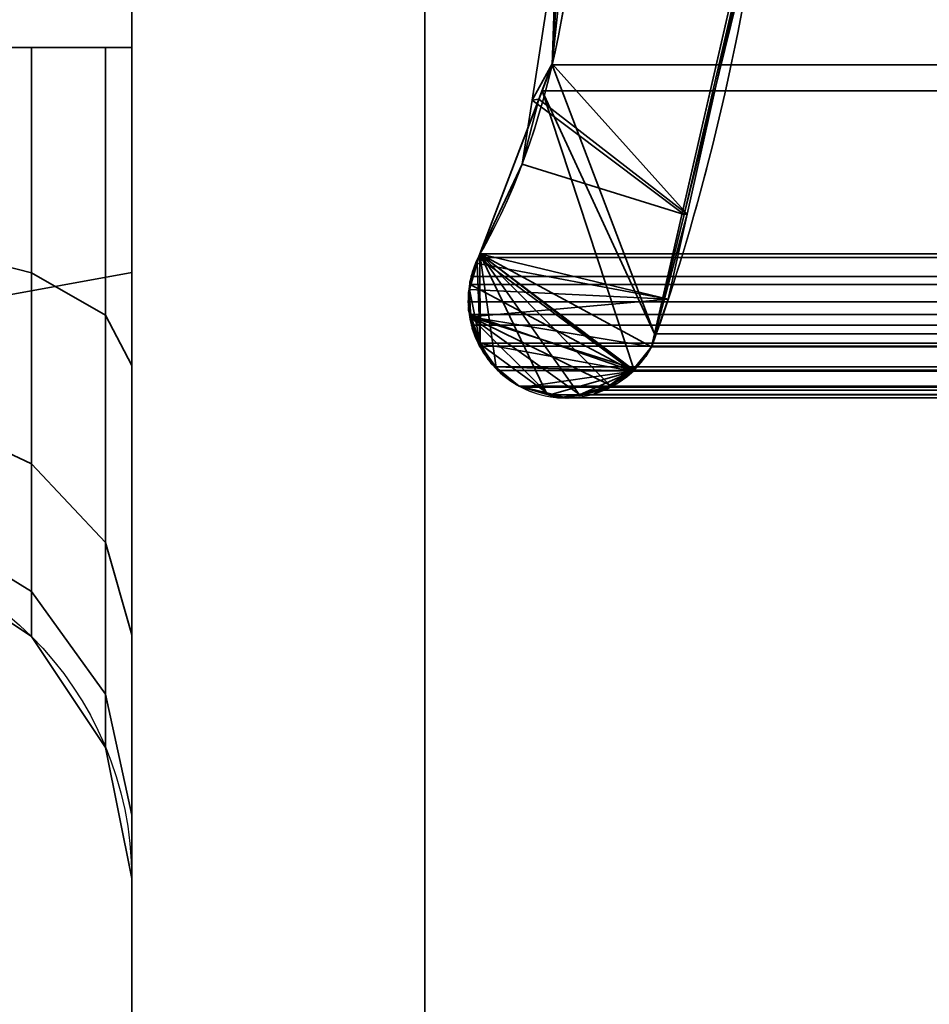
# Model space of a CAD drawing. Header units: millimetres. Extents: x -603 to 3703, y -120 to 249.
# Tile 855 of 1056: x 2485.43 to 2490.08, y -6.89 to -1.86. Entities that reach past the tile are written whole.
import ezdxf

# ---------------------------------------------------------------- set-up
doc = ezdxf.new("R2010")
doc.units = ezdxf.units.MM
doc.layers.add('151', color=7, linetype='Continuous', true_color=0xffffff)

# ---------------------------------------------------------------- blocks, each defined once
blk = doc.blocks.new('UG_SURFACE_003')
at = {"layer": '151', "color": 252, "linetype": 'Continuous', "lineweight": 35}
for points in [[(3702.5001, -30, 2213.0001), (3702.5001, 229.8, 2213.0001), (2297.4999, 229.8, 2213.0001), (2297.4999, -30, 2213.0001)], [(2447.5, -30, 2063), (2447.5, 229.8, 2063), (3552.5, 229.8, 2063), (3552.5, -30, 2063)]]:
    blk.add_3dface(points, dxfattribs=at)
blk = doc.blocks.new('UG_SURFACE_185')
at = {"layer": '151', "color": 252, "linetype": 'Continuous', "lineweight": 35}
for points in [[(2484.9572, -2, 1014.9571), (2484.6327, -2, 1015.1739), (2484.9198, -2, 1015.8668), (2485.4875, -2, 1015.4874)], [(2485.4875, -2, 1164.5125), (2484.9198, -2, 1164.1332), (2484.6327, -2, 1164.8262), (2484.9572, -2, 1165.0429)], [(2484.9198, -3.0077, 1163.9328), (2484.9198, -2, 1164.1332), (2485.4875, -2, 1164.5125), (2485.4875, -3.1529, 1164.2833)], [(2484.9198, -2, 1015.8668), (2484.9198, -3.0077, 1016.0673), (2485.4875, -3.1529, 1015.7168), (2485.4875, -2, 1015.4874)], [(2485.4875, -2, 1015.4874), (2485.8668, -2, 1014.9196), (2485.1739, -2, 1014.6327), (2484.9572, -2, 1014.9571)], [(2484.9572, -2, 1165.0429), (2485.1739, -2, 1165.3674), (2485.8668, -2, 1165.0803), (2485.4875, -2, 1164.5125)], [(2485.25, -2, 1014.25), (2485.1739, -2, 1014.6327), (2485.8668, -2, 1014.9196), (2486.0001, -2, 1014.25)], [(2486.0001, -2, 1165.75), (2485.8668, -2, 1165.0803), (2485.1739, -2, 1165.3674), (2485.25, -2, 1165.75)], [(2486.0001, -8.5515, 996), (2485.25, -8.5515, 996), (2485.25, -2, 1014.0001), (2486.0001, -2, 1014.0001)], [(2486.0001, -3.1509, 1169.1622), (2486.0001, -2, 1166), (2485.25, -2, 1166), (2485.25, -3.2878, 1169.5381)], [(2486.0001, -2, 1014.25), (2486.0001, -2, 1014.0001), (2485.25, -2, 1014.0001), (2485.25, -2, 1014.25)], [(2485.25, -2, 1165.75), (2485.25, -2, 1166), (2486.0001, -2, 1166), (2486.0001, -2, 1165.75)], [(2485.4875, -3.1529, 1164.2833), (2485.4875, -2, 1164.5125), (2485.8668, -2, 1165.0803), (2485.8668, -3.3701, 1164.8078)], [(2485.4875, -2, 1015.4874), (2485.4875, -3.1529, 1015.7168), (2485.8668, -3.3701, 1015.1923), (2485.8668, -2, 1014.9196)], [(2485.8668, -3.3701, 1164.8078), (2485.8668, -2, 1165.0803), (2486.0001, -2, 1165.75), (2486.0001, -3.6264, 1165.4265)], [(2485.8668, -2, 1014.9196), (2485.8668, -3.3701, 1015.1923), (2486.0001, -3.6264, 1014.5735), (2486.0001, -2, 1014.25)], [(2486.0001, -3.6264, 1165.4265), (2486.0001, -2, 1165.75), (2486.0001, -2, 1166), (2486.0001, -3.1509, 1169.1622)], [(2486.0001, -8.5515, 996), (2486.0001, -2, 1014.0001), (2486.0001, -14.0411, 1000.2059), (2486.0001, -14.1267, 999.3913)], [(2486.0001, -14.2942, 1000.9848), (2486.0001, -2, 1014.0001), (2486.0001, -2, 1014.25), (2486.0001, -3.6264, 1014.5735)], [(2486.0001, -14.2942, 1000.9848), (2486.0001, -14.0411, 1000.2059), (2486.0001, -2, 1014.0001)], [(2484.9198, -3.862, 1163.3619), (2484.9198, -3.0077, 1163.9328), (2485.4875, -3.1529, 1164.2833), (2485.4875, -4.1302, 1163.6302)], [(2484.9198, -3.0077, 1016.0673), (2484.9198, -3.862, 1016.638), (2485.4875, -4.1302, 1016.3698), (2485.4875, -3.1529, 1015.7168)], [(2485.25, -3.2878, 1169.5381), (2485.25, -8.5515, 1184), (2486.0001, -8.5515, 1184), (2486.0001, -3.1509, 1169.1622)], [(2485.4875, -4.1302, 1163.6302), (2485.4875, -3.1529, 1164.2833), (2485.8668, -3.3701, 1164.8078), (2485.8668, -4.5317, 1164.0316)], [(2485.4875, -3.1529, 1015.7168), (2485.4875, -4.1302, 1016.3698), (2485.8668, -4.5317, 1015.9683), (2485.8668, -3.3701, 1015.1923)], [(2486.0001, -3.1509, 1169.1622), (2486.0001, -15.1989, 1178.2006), (2486.0001, -16, 1178.0303), (2486.0001, -16.6267, 1173.3913)], [(2486.0001, -3.1509, 1169.1622), (2486.0001, -14.1267, 1179.3914), (2486.0001, -14.5362, 1178.682)], [(2486.0001, -16.6267, 1173.3913), (2486.0001, -17.0362, 1172.682), (2486.0001, -3.1509, 1169.1622)], [(2486.0001, -3.1509, 1169.1622), (2486.0001, -8.5515, 1184), (2486.0001, -14.0411, 1180.2059), (2486.0001, -14.1267, 1179.3914)], [(2486.0001, -17.0362, 1172.682), (2486.0001, -17.6989, 1172.2006), (2486.0001, -19.2197, 1169.1622), (2486.0001, -3.1509, 1169.1622)], [(2486.0001, -14.5362, 1178.682), (2486.0001, -15.1989, 1178.2006), (2486.0001, -3.1509, 1169.1622)], [(2486.0001, -3.1509, 1169.1622), (2486.0001, -8.9258, 1166.2003), (2486.0001, -8.3774, 1165.9877)], [(2486.0001, -3.1509, 1169.1622), (2486.0001, -19.2197, 1169.1622), (2486.0001, -19.2197, 1166.2939), (2486.0001, -9.6522, 1166.2939)], [(2486.0001, -9.6522, 1166.2939), (2486.0001, -8.9258, 1166.2003), (2486.0001, -3.1509, 1169.1622)], [(2486.0001, -8.3774, 1165.9877), (2486.0001, -5.0052, 1164.5052), (2486.0001, -3.6264, 1165.4265), (2486.0001, -3.1509, 1169.1622)], [(2485.8668, -4.5317, 1164.0316), (2485.8668, -3.3701, 1164.8078), (2486.0001, -3.6264, 1165.4265), (2486.0001, -5.0052, 1164.5052)], [(2485.8668, -3.3701, 1015.1923), (2485.8668, -4.5317, 1015.9683), (2486.0001, -5.0052, 1015.4948), (2486.0001, -3.6264, 1014.5735)], [(2486.0001, -3.6264, 1014.5735), (2486.0001, -5.0052, 1015.4948), (2486.0001, -14.8422, 1001.5935), (2486.0001, -14.2942, 1000.9848)], [(2484.9198, -4.4328, 1162.5077), (2484.9198, -3.862, 1163.3619), (2485.4875, -4.1302, 1163.6302), (2485.4875, -4.7832, 1162.6529)], [(2484.9198, -3.862, 1016.638), (2484.9198, -4.4328, 1017.4923), (2485.4875, -4.7832, 1017.3471), (2485.4875, -4.1302, 1016.3698)], [(2485.4875, -4.7832, 1162.6529), (2485.4875, -4.1302, 1163.6302), (2485.8668, -4.5317, 1164.0316), (2485.8668, -5.3078, 1162.8702)], [(2485.4875, -4.1302, 1016.3698), (2485.4875, -4.7832, 1017.3471), (2485.8668, -5.3078, 1017.1299), (2485.8668, -4.5317, 1015.9683)], [(2484.9198, -4.6332, 1161.5), (2484.9198, -4.4328, 1162.5077), (2485.4875, -4.7832, 1162.6529), (2485.4875, -5.0126, 1161.5)], [(2484.9198, -4.4328, 1017.4923), (2484.9198, -4.6332, 1018.5), (2485.4875, -5.0126, 1018.5), (2485.4875, -4.7832, 1017.3471)], [(2485.8668, -5.3078, 1162.8702), (2485.8668, -4.5317, 1164.0316), (2486.0001, -5.0052, 1164.5052), (2486.0001, -5.9265, 1163.1263)], [(2485.8668, -4.5317, 1015.9683), (2485.8668, -5.3078, 1017.1299), (2486.0001, -5.9265, 1016.8736), (2486.0001, -5.0052, 1015.4948)], [(2485.4875, -5.0126, 1161.5), (2485.4875, -5.0126, 1018.5), (2484.9198, -4.6332, 1018.5), (2484.9198, -4.6332, 1161.5)], [(2485.4875, -5.0126, 1161.5), (2485.4875, -4.7832, 1162.6529), (2485.8668, -5.3078, 1162.8702), (2485.8668, -5.5803, 1161.5)], [(2485.4875, -4.7832, 1017.3471), (2485.4875, -5.0126, 1018.5), (2485.8668, -5.5803, 1018.5), (2485.8668, -5.3078, 1017.1299)], [(2485.8668, -5.5803, 1161.5), (2485.8668, -5.5803, 1018.5), (2485.4875, -5.0126, 1018.5), (2485.4875, -5.0126, 1161.5)], [(2486.0001, -5.0052, 1164.5052), (2486.0001, -7.9123, 1165.6749), (2486.0001, -7.5372, 1165.2786)], [(2486.0001, -5.0052, 1164.5052), (2486.0001, -8.3774, 1165.9877), (2486.0001, -7.9123, 1165.6749)], [(2486.0001, -5.0052, 1015.4948), (2486.0001, -7.6176, 1014.6208), (2486.0001, -8.0111, 1014.2455)], [(2486.0001, -7.5372, 1165.2786), (2486.0001, -5.9265, 1163.1263), (2486.0001, -5.0052, 1164.5052)], [(2486.0001, -5.0052, 1015.4948), (2486.0001, -7.3126, 1015.0768), (2486.0001, -7.6176, 1014.6208)], [(2486.0001, -5.0052, 1015.4948), (2486.0001, -7.1083, 1015.606), (2486.0001, -7.3126, 1015.0768)], [(2486.0001, -5.0052, 1015.4948), (2486.0001, -5.9265, 1016.8736), (2486.0001, -7.0196, 1016.2971), (2486.0001, -7.1083, 1015.606)], [(2486.0001, -8.0111, 1014.2455), (2486.0001, -17.3422, 1007.5935), (2486.0001, -16.7942, 1006.9848), (2486.0001, -5.0052, 1015.4948)], [(2486.0001, -14.8422, 1001.5935), (2486.0001, -5.0052, 1015.4948), (2486.0001, -16.5411, 1006.2059), (2486.0001, -16.6267, 1005.3914)], [(2486.0001, -16.7942, 1006.9848), (2486.0001, -16.5411, 1006.2059), (2486.0001, -5.0052, 1015.4948)], [(2485.8668, -5.5803, 1161.5), (2485.8668, -5.3078, 1162.8702), (2486.0001, -5.9265, 1163.1263), (2486.0001, -6.25, 1161.5)], [(2485.8668, -5.3078, 1017.1299), (2485.8668, -5.5803, 1018.5), (2486.0001, -6.25, 1018.5), (2486.0001, -5.9265, 1016.8736)], [(2486.0001, -6.25, 1161.5), (2486.0001, -6.25, 1018.5), (2485.8668, -5.5803, 1018.5), (2485.8668, -5.5803, 1161.5)], [(2486.0001, -7.0196, 1016.2971), (2486.0001, -5.9265, 1016.8736), (2486.0001, -6.25, 1018.5)], [(2486.0001, -5.9265, 1163.1263), (2486.0001, -7.2576, 1164.8109), (2486.0001, -7.0814, 1164.2821)], [(2486.0001, -5.9265, 1163.1263), (2486.0001, -7.5372, 1165.2786), (2486.0001, -7.2576, 1164.8109)], [(2486.0001, -6.25, 1161.5), (2486.0001, -5.9265, 1163.1263), (2486.0001, -7.0814, 1164.2821), (2486.0001, -7.0196, 1163.7028)], [(2486.0001, -6.25, 1018.5), (2486.0001, -6.25, 1161.5), (2486.0001, -7.0196, 1163.7028), (2486.0001, -7.0196, 1016.2971)]]:
    blk.add_3dface(points, dxfattribs=at)
blk = doc.blocks.new('UG_SURFACE_223')
at = {"layer": '151', "color": 7, "linetype": 'Continuous', "lineweight": 35}
for points in [[(2488.1516, -2.085, 2020.3483), (2488.3103, -0.5852, -7), (2488.0486, -2.2703, -7)], [(2489.2142, -1.283, -7), (2488.8268, -2.8554, -7), (2488.0486, -2.2703, -7), (2488.3103, -0.5852, -7)], [(2488.1516, -2.085, 2020.3483), (2488.2486, -0.5778, 2020.2513), (2488.3103, -0.5852, -7)], [(2488.2486, -0.5778, 2020.2513), (2488.1516, -2.085, 2020.3483), (2488.8422, -2.8528, 2019.6576), (2489.2507, -1.0249, 2019.2492)], [(2489.2507, -1.0249, 2019.2492), (2488.8268, -2.8554, -7), (2489.2142, -1.283, -7)], [(2489.2507, -1.0249, 2019.2492), (2488.8422, -2.8528, 2019.6576), (2488.8268, -2.8554, -7)], [(2488.0486, -2.2703, -7), (2488.0834, -2.2645, 2020.4167), (2488.1516, -2.085, 2020.3483)], [(2488.8422, -2.8528, 2019.6576), (2488.1516, -2.085, 2020.3483), (2488.0834, -2.2645, 2020.4167)], [(2487.7818, -3.0566, -7), (2487.7818, -3.0566, 2020.7183), (2488.0834, -2.2645, 2020.4167)], [(2488.0834, -2.2645, 2020.4167), (2487.9975, -2.5976, -7), (2487.7818, -3.0566, -7)], [(2488.745, -3.2885, 2019.7549), (2488.8422, -2.8528, 2019.6576), (2488.0834, -2.2645, 2020.4167), (2487.7818, -3.0566, 2020.7183)], [(2488.0834, -2.2645, 2020.4167), (2488.0486, -2.2703, -7), (2487.9975, -2.5976, -7)], [(2488.8268, -2.8554, -7), (2487.9975, -2.5976, -7), (2488.0486, -2.2703, -7)], [(2487.7818, -3.0566, -7), (2487.9975, -2.5976, -7), (2488.8268, -2.8554, -7), (2488.6601, -3.5319, -7)], [(2488.6601, -3.5319, -7), (2488.8268, -2.8554, -7), (2488.8422, -2.8528, 2019.6576)], [(2488.8422, -2.8528, 2019.6576), (2488.745, -3.2885, 2019.7549), (2488.6601, -3.5319, -7)], [(2487.7679, -3.1027, -7), (2487.7648, -3.1036, 2020.735), (2487.7818, -3.0566, 2020.7183)], [(2487.7818, -3.0566, 2020.7183), (2487.7648, -3.1036, 2020.735), (2488.745, -3.2885, 2019.7549)], [(2487.7818, -3.0566, 2020.7183), (2487.7818, -3.0566, -7), (2487.7679, -3.1027, -7)], [(2487.7679, -3.1027, -7), (2487.7818, -3.0566, -7), (2487.7822, -3.511, -7)], [(2487.7818, -3.0566, -7), (2488.2927, -3.7803, -7), (2488.1809, -3.7921, -7), (2488.1248, -3.7754, -7)], [(2487.7818, -3.0566, -7), (2488.447, -3.7278, -7), (2488.3635, -3.7728, -7), (2488.2927, -3.7803, -7)], [(2487.7818, -3.0566, -7), (2487.8654, -3.6377, -7), (2487.839, -3.6162, -7), (2487.7822, -3.511, -7)], [(2487.7818, -3.0566, -7), (2488.5657, -3.6483, -7), (2488.5433, -3.676, -7), (2488.447, -3.7278, -7)], [(2488.1248, -3.7754, -7), (2487.983, -3.7332, -7), (2487.8654, -3.6377, -7), (2487.7818, -3.0566, -7)], [(2488.6601, -3.5319, -7), (2488.5657, -3.6483, -7), (2487.7818, -3.0566, -7)], [(2487.7648, -3.1036, 2020.735), (2487.7679, -3.1027, -7), (2487.7274, -3.2386, -7)], [(2487.7274, -3.2386, -7), (2487.7679, -3.1027, -7), (2487.7822, -3.511, -7)], [(2487.7274, -3.2386, -7), (2487.73, -3.2006, 2020.7698), (2487.7648, -3.1036, 2020.735)], [(2487.7648, -3.1036, 2020.735), (2487.73, -3.2006, 2020.7698), (2487.7284, -3.2381, 2020.7715), (2488.745, -3.2885, 2019.7549)], [(2487.7274, -3.2386, -7), (2487.7284, -3.2381, 2020.7715), (2487.73, -3.2006, 2020.7698)], [(2487.7274, -3.2386, -7), (2487.7229, -3.2537, -7), (2487.7329, -3.379, 2020.7672)], [(2487.7822, -3.511, -7), (2487.7362, -3.3802, -7), (2487.7229, -3.2537, -7), (2487.7274, -3.2386, -7)], [(2487.7229, -3.2537, -7), (2487.7362, -3.3802, -7), (2487.7329, -3.379, 2020.7672)], [(2487.7238, -3.3434, 2020.7763), (2487.7284, -3.2381, 2020.7715), (2487.7274, -3.2386, -7)], [(2488.745, -3.2885, 2019.7549), (2487.7284, -3.2381, 2020.7715), (2487.7238, -3.3434, 2020.7763), (2487.7329, -3.379, 2020.7672)], [(2487.7329, -3.379, 2020.7672), (2487.7238, -3.3434, 2020.7763), (2487.7274, -3.2386, -7)], [(2488.6601, -3.5319, 2019.8398), (2488.745, -3.2885, 2019.7549), (2487.7329, -3.379, 2020.7672)], [(2488.745, -3.2885, 2019.7549), (2488.6601, -3.5319, 2019.8398), (2488.6601, -3.5319, -7)], [(2487.7605, -3.4879, 2020.7396), (2487.7329, -3.379, 2020.7672), (2487.7362, -3.3802, -7)], [(2488.1244, -3.7674, 2020.3757), (2487.7329, -3.379, 2020.7672), (2487.7605, -3.4879, 2020.7396), (2487.7758, -3.5127, 2020.7241)], [(2488.1244, -3.7674, 2020.3757), (2488.2321, -3.7935, 2020.268), (2488.2917, -3.7758, 2020.2084), (2487.7329, -3.379, 2020.7672)], [(2487.7329, -3.379, 2020.7672), (2488.5652, -3.642, 2019.9347), (2488.6305, -3.5803, 2019.8696), (2488.6601, -3.5319, 2019.8398)], [(2488.2917, -3.7758, 2020.2084), (2488.4508, -3.7285, 2020.0493), (2487.7329, -3.379, 2020.7672)], [(2488.4508, -3.7285, 2020.0493), (2488.4846, -3.7184, 2020.0152), (2488.5652, -3.642, 2019.9347), (2487.7329, -3.379, 2020.7672)], [(2487.7362, -3.3802, -7), (2487.7422, -3.4365, -7), (2487.7605, -3.4879, 2020.7396)], [(2487.7822, -3.511, -7), (2487.7422, -3.4365, -7), (2487.7362, -3.3802, -7)], [(2487.7422, -3.4365, -7), (2487.7822, -3.511, -7), (2487.7758, -3.5127, 2020.7241)], [(2487.7758, -3.5127, 2020.7241), (2487.7605, -3.4879, 2020.7396), (2487.7422, -3.4365, -7)], [(2487.8428, -3.6207, 2020.6571), (2487.7758, -3.5127, 2020.7241), (2487.7822, -3.511, -7)], [(2487.7758, -3.5127, 2020.7241), (2487.8428, -3.6207, 2020.6571), (2487.8638, -3.6376, 2020.6361)], [(2487.8638, -3.6376, 2020.6361), (2487.983, -3.7332, 2020.5169), (2488.1244, -3.7674, 2020.3757), (2487.7758, -3.5127, 2020.7241)], [(2487.7822, -3.511, -7), (2487.839, -3.6162, -7), (2487.8428, -3.6207, 2020.6571)], [(2488.5657, -3.6483, -7), (2488.6601, -3.5319, -7), (2488.6601, -3.5319, 2019.8398)], [(2488.6601, -3.5319, 2019.8398), (2488.6305, -3.5803, 2019.8696), (2488.5657, -3.6483, -7)], [(2487.839, -3.6162, -7), (2487.8654, -3.6377, -7), (2487.8638, -3.6376, 2020.6361)], [(2487.8638, -3.6376, 2020.6361), (2487.8428, -3.6207, 2020.6571), (2487.839, -3.6162, -7)], [(2488.6305, -3.5803, 2019.8696), (2488.5652, -3.642, 2019.9347), (2488.5657, -3.6483, -7)], [(2487.983, -3.7332, 2020.5169), (2487.8638, -3.6376, 2020.6361), (2487.8654, -3.6377, -7)], [(2487.8654, -3.6377, -7), (2487.983, -3.7332, -7), (2487.983, -3.7332, 2020.5169)], [(2488.447, -3.7278, -7), (2488.5433, -3.676, -7), (2488.5652, -3.642, 2019.9347)], [(2488.5652, -3.642, 2019.9347), (2488.4846, -3.7184, 2020.0152), (2488.447, -3.7278, -7)], [(2488.5433, -3.676, -7), (2488.5657, -3.6483, -7), (2488.5652, -3.642, 2019.9347)], [(2488.4846, -3.7184, 2020.0152), (2488.4508, -3.7285, 2020.0493), (2488.447, -3.7278, -7)], [(2487.983, -3.7332, -7), (2488.1248, -3.7754, -7), (2488.1244, -3.7674, 2020.3757)], [(2488.1244, -3.7674, 2020.3757), (2487.983, -3.7332, 2020.5169), (2487.983, -3.7332, -7)], [(2488.2321, -3.7935, 2020.268), (2488.1244, -3.7674, 2020.3757), (2488.1248, -3.7754, -7)], [(2488.1248, -3.7754, -7), (2488.1809, -3.7921, -7), (2488.2321, -3.7935, 2020.268)], [(2488.1809, -3.7921, -7), (2488.2927, -3.7803, -7), (2488.2917, -3.7758, 2020.2084)], [(2488.2917, -3.7758, 2020.2084), (2488.2321, -3.7935, 2020.268), (2488.1809, -3.7921, -7)], [(2488.4508, -3.7285, 2020.0493), (2488.2917, -3.7758, 2020.2084), (2488.3635, -3.7728, -7)], [(2488.2917, -3.7758, 2020.2084), (2488.2927, -3.7803, -7), (2488.3635, -3.7728, -7)], [(2488.3635, -3.7728, -7), (2488.447, -3.7278, -7), (2488.4508, -3.7285, 2020.0493)]]:
    blk.add_3dface(points, dxfattribs=at)
blk = doc.blocks.new('UG_SURFACE_224')
at = {"layer": '151', "color": 7, "linetype": 'Continuous', "lineweight": 35}
for points in [[(2489.1946, -1.1994, 2019.3052), (2488.6754, -3.4655, 2019.8245), (2488.1506, -2.0889, 2020.3493), (2488.239, 0.3112, 2020.261)], [(3511.8573, -2.122, 2020.3571), (2488.239, 0.3112, 2020.261), (2488.1506, -2.0889, 2020.3493)], [(3511.8573, -2.122, 2020.3571), (3511.7145, 0.3101, 2020.2143), (2488.239, 0.3112, 2020.261)], [(3510.9131, -1.9929, 2019.413), (2488.6754, -3.4655, 2019.8245), (2489.1946, -1.1994, 2019.3052)], [(2489.1946, -1.1994, 2019.3052), (3510.7999, -1.207, 2019.2997), (3510.9131, -1.9929, 2019.413)], [(3510.9131, -1.9929, 2019.413), (3511.3215, -3.4665, 2019.8216), (2488.6754, -3.4655, 2019.8245)], [(2488.0996, -2.2228, 2020.4003), (2488.1506, -2.0889, 2020.3493), (2488.6754, -3.4655, 2019.8245)], [(2488.1506, -2.0889, 2020.3493), (2488.0996, -2.2228, 2020.4003), (3511.8971, -2.2253, 2020.3972)], [(2488.1506, -2.0889, 2020.3493), (3511.8971, -2.2253, 2020.3972), (3511.8573, -2.122, 2020.3571)], [(2488.5705, -3.6511, 2019.9294), (2488.5633, -3.6559, 2019.9368), (2487.7818, -3.0566, 2020.7183), (2488.0996, -2.2228, 2020.4003)], [(3511.8971, -2.2253, 2020.3972), (2488.0996, -2.2228, 2020.4003), (2487.7818, -3.0566, 2020.7183)], [(2487.7818, -3.0566, 2020.7183), (3512.2182, -3.0566, 2020.7183), (3511.8971, -2.2253, 2020.3972)], [(2488.0996, -2.2228, 2020.4003), (2488.6754, -3.4655, 2019.8245), (2488.6601, -3.5319, 2019.8398), (2488.5705, -3.6511, 2019.9294)], [(2487.7748, -3.0741, 2020.7253), (2487.7818, -3.0566, 2020.7183), (2488.5633, -3.6559, 2019.9368)], [(2487.7748, -3.0741, 2020.7253), (3512.2252, -3.0741, 2020.7253), (3512.2182, -3.0566, 2020.7183), (2487.7818, -3.0566, 2020.7183)], [(2487.7319, -3.2122, 2020.7682), (2487.7365, -3.1716, 2020.7634), (2487.7748, -3.0741, 2020.7253), (2488.5633, -3.6559, 2019.9368)], [(3512.2635, -3.1716, 2020.7634), (3512.2252, -3.0741, 2020.7253), (2487.7748, -3.0741, 2020.7253), (2487.7365, -3.1716, 2020.7634)], [(2487.7319, -3.2122, 2020.7682), (3512.2681, -3.2122, 2020.7682), (3512.2635, -3.1716, 2020.7634)], [(2487.7365, -3.1716, 2020.7634), (2487.7319, -3.2122, 2020.7682), (3512.2635, -3.1716, 2020.7634)], [(2487.7303, -3.3666, 2020.7698), (2487.7214, -3.3021, 2020.7787), (2487.7319, -3.2122, 2020.7682), (2488.5633, -3.6559, 2019.9368)], [(3512.2681, -3.2122, 2020.7682), (2487.7319, -3.2122, 2020.7682), (2487.7214, -3.3021, 2020.7787)], [(3512.2786, -3.3021, 2020.7787), (3512.2681, -3.2122, 2020.7682), (2487.7214, -3.3021, 2020.7787)], [(2487.7214, -3.3021, 2020.7787), (2487.7303, -3.3666, 2020.7698), (3512.2697, -3.3666, 2020.7698), (3512.2786, -3.3021, 2020.7787)], [(2488.5633, -3.6559, 2019.9368), (2487.7737, -3.513, 2020.7262), (2487.7379, -3.4209, 2020.7622), (2487.7303, -3.3666, 2020.7698)], [(3512.2442, -3.4761, 2020.7443), (2487.7303, -3.3666, 2020.7698), (2487.7379, -3.4209, 2020.7622)], [(3512.2442, -3.4761, 2020.7443), (3512.2621, -3.4209, 2020.7622), (2487.7303, -3.3666, 2020.7698)], [(3512.2621, -3.4209, 2020.7622), (3512.2697, -3.3666, 2020.7698), (2487.7303, -3.3666, 2020.7698)], [(2487.7379, -3.4209, 2020.7622), (2487.7737, -3.513, 2020.7262), (3512.2247, -3.5104, 2020.7248)], [(3512.2247, -3.5104, 2020.7248), (3512.2442, -3.4761, 2020.7443), (2487.7379, -3.4209, 2020.7622)], [(2488.6601, -3.5319, 2019.8398), (2488.6754, -3.4655, 2019.8245), (3511.3215, -3.4665, 2019.8216)], [(3511.3215, -3.4665, 2019.8216), (3511.3399, -3.5319, 2019.8398), (2488.6601, -3.5319, 2019.8398)], [(3512.1737, -3.6004, 2020.6738), (3512.2247, -3.5104, 2020.7248), (2487.7737, -3.513, 2020.7262)], [(2487.859, -3.634, 2020.6411), (2487.7796, -3.5281, 2020.7205), (2487.7737, -3.513, 2020.7262), (2488.5633, -3.6559, 2019.9368)], [(3512.1737, -3.6004, 2020.6738), (2487.7737, -3.513, 2020.7262), (2487.7796, -3.5281, 2020.7205)], [(2487.7796, -3.5281, 2020.7205), (2487.859, -3.634, 2020.6411), (3512.1422, -3.6358, 2020.6423)], [(3512.1422, -3.6358, 2020.6423), (3512.1737, -3.6004, 2020.6738), (2487.7796, -3.5281, 2020.7205)], [(2488.5705, -3.6511, 2019.9294), (3511.3399, -3.5319, 2019.8398), (3511.4295, -3.6511, 2019.9294)], [(2488.5705, -3.6511, 2019.9294), (2488.6601, -3.5319, 2019.8398), (3511.3399, -3.5319, 2019.8398)], [(2487.8728, -3.6524, 2020.6273), (2487.859, -3.634, 2020.6411), (2488.5633, -3.6559, 2019.9368)], [(3512.1288, -3.6509, 2020.6287), (2487.859, -3.634, 2020.6411), (2487.8728, -3.6524, 2020.6273)], [(3512.1288, -3.6509, 2020.6287), (3512.1422, -3.6358, 2020.6423), (2487.859, -3.634, 2020.6411)], [(3512.1288, -3.6509, 2020.6287), (2487.8728, -3.6524, 2020.6273), (2487.983, -3.7332, 2020.5169)], [(2488.5633, -3.6559, 2019.9368), (2487.9994, -3.7378, 2020.5004), (2487.983, -3.7332, 2020.5169), (2487.8728, -3.6524, 2020.6273)], [(2487.983, -3.7332, 2020.5169), (3512.017, -3.7332, 2020.5169), (3512.1288, -3.6509, 2020.6287)], [(2488.1394, -3.7769, 2020.3607), (2487.9994, -3.7378, 2020.5004), (2488.5633, -3.6559, 2019.9368)], [(2488.2939, -3.7758, 2020.2062), (2488.1973, -3.7931, 2020.3025), (2488.1394, -3.7769, 2020.3607), (2488.5633, -3.6559, 2019.9368)], [(2488.2939, -3.7758, 2020.2062), (2488.5633, -3.6559, 2019.9368), (2488.4398, -3.7382, 2020.0601)], [(2488.5633, -3.6559, 2019.9368), (3511.4367, -3.6559, 2019.9368), (3511.5602, -3.7382, 2020.0601), (2488.4398, -3.7382, 2020.0601)], [(3511.4295, -3.6511, 2019.9294), (2488.5633, -3.6559, 2019.9368), (2488.5705, -3.6511, 2019.9294)], [(3511.4295, -3.6511, 2019.9294), (3511.4367, -3.6559, 2019.9368), (2488.5633, -3.6559, 2019.9368)], [(2487.9994, -3.7378, 2020.5004), (3512.0006, -3.7378, 2020.5004), (3512.017, -3.7332, 2020.5169), (2487.983, -3.7332, 2020.5169)], [(2488.1394, -3.7769, 2020.3607), (3511.8606, -3.7769, 2020.3607), (3512.0006, -3.7378, 2020.5004), (2487.9994, -3.7378, 2020.5004)], [(2488.1973, -3.7931, 2020.3025), (3511.7061, -3.7758, 2020.2062), (3511.8027, -3.7931, 2020.3025)], [(2488.1973, -3.7931, 2020.3025), (2488.2939, -3.7758, 2020.2062), (3511.7061, -3.7758, 2020.2062)], [(2488.4398, -3.7382, 2020.0601), (2488.4164, -3.7538, 2020.0837), (2488.2939, -3.7758, 2020.2062)], [(3511.5836, -3.7538, 2020.0837), (2488.2939, -3.7758, 2020.2062), (2488.4164, -3.7538, 2020.0837)], [(3511.5836, -3.7538, 2020.0837), (3511.7061, -3.7758, 2020.2062), (2488.2939, -3.7758, 2020.2062)], [(2488.4164, -3.7538, 2020.0837), (3511.5602, -3.7382, 2020.0601), (3511.5836, -3.7538, 2020.0837)], [(2488.4164, -3.7538, 2020.0837), (2488.4398, -3.7382, 2020.0601), (3511.5602, -3.7382, 2020.0601)], [(3511.8027, -3.7931, 2020.3025), (2488.1394, -3.7769, 2020.3607), (2488.1973, -3.7931, 2020.3025)], [(3511.8027, -3.7931, 2020.3025), (3511.8606, -3.7769, 2020.3607), (2488.1394, -3.7769, 2020.3607)]]:
    blk.add_3dface(points, dxfattribs=at)
blk = doc.blocks.new('UG_SURFACE_226')
at = {"layer": '151', "color": 252, "linetype": 'Continuous', "lineweight": 35}
for points in [[(2484.9572, -2, 1014.9571), (2484.6327, -2, 1015.1739), (2484.9198, -2, 1015.8668), (2485.4875, -2, 1015.4874)], [(2485.4875, -2, 1164.5125), (2484.9198, -2, 1164.1332), (2484.6327, -2, 1164.8262), (2484.9572, -2, 1165.0429)], [(2484.9198, -3.0077, 1163.9328), (2484.9198, -2, 1164.1332), (2485.4875, -2, 1164.5125), (2485.4875, -3.1529, 1164.2833)], [(2484.9198, -2, 1015.8668), (2484.9198, -3.0077, 1016.0673), (2485.4875, -3.1529, 1015.7168), (2485.4875, -2, 1015.4874)], [(2485.4875, -2, 1015.4874), (2485.8668, -2, 1014.9196), (2485.1739, -2, 1014.6327), (2484.9572, -2, 1014.9571)], [(2484.9572, -2, 1165.0429), (2485.1739, -2, 1165.3674), (2485.8668, -2, 1165.0803), (2485.4875, -2, 1164.5125)], [(2485.25, -2, 1014.25), (2485.1739, -2, 1014.6327), (2485.8668, -2, 1014.9196), (2486.0001, -2, 1014.25)], [(2486.0001, -2, 1165.75), (2485.8668, -2, 1165.0803), (2485.1739, -2, 1165.3674), (2485.25, -2, 1165.75)], [(2486.0001, -8.5515, 996), (2485.25, -8.5515, 996), (2485.25, -2, 1014.0001), (2486.0001, -2, 1014.0001)], [(2486.0001, -3.1509, 1169.1622), (2486.0001, -2, 1166), (2485.25, -2, 1166), (2485.25, -3.2878, 1169.5381)], [(2486.0001, -2, 1014.25), (2486.0001, -2, 1014.0001), (2485.25, -2, 1014.0001), (2485.25, -2, 1014.25)], [(2485.25, -2, 1165.75), (2485.25, -2, 1166), (2486.0001, -2, 1166), (2486.0001, -2, 1165.75)], [(2485.4875, -3.1529, 1164.2833), (2485.4875, -2, 1164.5125), (2485.8668, -2, 1165.0803), (2485.8668, -3.3701, 1164.8078)], [(2485.4875, -2, 1015.4874), (2485.4875, -3.1529, 1015.7168), (2485.8668, -3.3701, 1015.1923), (2485.8668, -2, 1014.9196)], [(2485.8668, -3.3701, 1164.8078), (2485.8668, -2, 1165.0803), (2486.0001, -2, 1165.75), (2486.0001, -3.6264, 1165.4265)], [(2485.8668, -2, 1014.9196), (2485.8668, -3.3701, 1015.1923), (2486.0001, -3.6264, 1014.5735), (2486.0001, -2, 1014.25)], [(2486.0001, -3.6264, 1165.4265), (2486.0001, -2, 1165.75), (2486.0001, -2, 1166), (2486.0001, -3.1509, 1169.1622)], [(2486.0001, -8.5515, 996), (2486.0001, -2, 1014.0001), (2486.0001, -14.0411, 1000.2059), (2486.0001, -14.1267, 999.3913)], [(2486.0001, -14.2942, 1000.9848), (2486.0001, -2, 1014.0001), (2486.0001, -2, 1014.25), (2486.0001, -3.6264, 1014.5735)], [(2486.0001, -14.2942, 1000.9848), (2486.0001, -14.0411, 1000.2059), (2486.0001, -2, 1014.0001)], [(2484.9198, -3.862, 1163.3619), (2484.9198, -3.0077, 1163.9328), (2485.4875, -3.1529, 1164.2833), (2485.4875, -4.1302, 1163.6302)], [(2484.9198, -3.0077, 1016.0673), (2484.9198, -3.862, 1016.638), (2485.4875, -4.1302, 1016.3698), (2485.4875, -3.1529, 1015.7168)], [(2485.25, -3.2878, 1169.5381), (2485.25, -8.5515, 1184), (2486.0001, -8.5515, 1184), (2486.0001, -3.1509, 1169.1622)], [(2485.4875, -4.1302, 1163.6302), (2485.4875, -3.1529, 1164.2833), (2485.8668, -3.3701, 1164.8078), (2485.8668, -4.5317, 1164.0316)], [(2485.4875, -3.1529, 1015.7168), (2485.4875, -4.1302, 1016.3698), (2485.8668, -4.5317, 1015.9683), (2485.8668, -3.3701, 1015.1923)], [(2486.0001, -3.1509, 1169.1622), (2486.0001, -15.1989, 1178.2006), (2486.0001, -16, 1178.0303), (2486.0001, -16.6267, 1173.3913)], [(2486.0001, -3.1509, 1169.1622), (2486.0001, -14.1267, 1179.3914), (2486.0001, -14.5362, 1178.682)], [(2486.0001, -16.6267, 1173.3913), (2486.0001, -17.0362, 1172.682), (2486.0001, -3.1509, 1169.1622)], [(2486.0001, -3.1509, 1169.1622), (2486.0001, -8.5515, 1184), (2486.0001, -14.0411, 1180.2059), (2486.0001, -14.1267, 1179.3914)], [(2486.0001, -17.0362, 1172.682), (2486.0001, -17.6989, 1172.2006), (2486.0001, -19.2197, 1169.1622), (2486.0001, -3.1509, 1169.1622)], [(2486.0001, -14.5362, 1178.682), (2486.0001, -15.1989, 1178.2006), (2486.0001, -3.1509, 1169.1622)], [(2486.0001, -3.1509, 1169.1622), (2486.0001, -8.9258, 1166.2003), (2486.0001, -8.3774, 1165.9877)], [(2486.0001, -3.1509, 1169.1622), (2486.0001, -19.2197, 1169.1622), (2486.0001, -19.2197, 1166.2939), (2486.0001, -9.6522, 1166.2939)], [(2486.0001, -9.6522, 1166.2939), (2486.0001, -8.9258, 1166.2003), (2486.0001, -3.1509, 1169.1622)], [(2486.0001, -8.3774, 1165.9877), (2486.0001, -5.0052, 1164.5052), (2486.0001, -3.6264, 1165.4265), (2486.0001, -3.1509, 1169.1622)], [(2485.8668, -4.5317, 1164.0316), (2485.8668, -3.3701, 1164.8078), (2486.0001, -3.6264, 1165.4265), (2486.0001, -5.0052, 1164.5052)], [(2485.8668, -3.3701, 1015.1923), (2485.8668, -4.5317, 1015.9683), (2486.0001, -5.0052, 1015.4948), (2486.0001, -3.6264, 1014.5735)], [(2486.0001, -3.6264, 1014.5735), (2486.0001, -5.0052, 1015.4948), (2486.0001, -14.8422, 1001.5935), (2486.0001, -14.2942, 1000.9848)], [(2484.9198, -4.4328, 1162.5077), (2484.9198, -3.862, 1163.3619), (2485.4875, -4.1302, 1163.6302), (2485.4875, -4.7832, 1162.6529)], [(2484.9198, -3.862, 1016.638), (2484.9198, -4.4328, 1017.4923), (2485.4875, -4.7832, 1017.3471), (2485.4875, -4.1302, 1016.3698)], [(2485.4875, -4.7832, 1162.6529), (2485.4875, -4.1302, 1163.6302), (2485.8668, -4.5317, 1164.0316), (2485.8668, -5.3078, 1162.8702)], [(2485.4875, -4.1302, 1016.3698), (2485.4875, -4.7832, 1017.3471), (2485.8668, -5.3078, 1017.1299), (2485.8668, -4.5317, 1015.9683)], [(2484.9198, -4.6332, 1161.5), (2484.9198, -4.4328, 1162.5077), (2485.4875, -4.7832, 1162.6529), (2485.4875, -5.0126, 1161.5)], [(2484.9198, -4.4328, 1017.4923), (2484.9198, -4.6332, 1018.5), (2485.4875, -5.0126, 1018.5), (2485.4875, -4.7832, 1017.3471)], [(2485.8668, -5.3078, 1162.8702), (2485.8668, -4.5317, 1164.0316), (2486.0001, -5.0052, 1164.5052), (2486.0001, -5.9265, 1163.1263)], [(2485.8668, -4.5317, 1015.9683), (2485.8668, -5.3078, 1017.1299), (2486.0001, -5.9265, 1016.8736), (2486.0001, -5.0052, 1015.4948)], [(2485.4875, -5.0126, 1161.5), (2485.4875, -5.0126, 1018.5), (2484.9198, -4.6332, 1018.5), (2484.9198, -4.6332, 1161.5)], [(2485.4875, -5.0126, 1161.5), (2485.4875, -4.7832, 1162.6529), (2485.8668, -5.3078, 1162.8702), (2485.8668, -5.5803, 1161.5)], [(2485.4875, -4.7832, 1017.3471), (2485.4875, -5.0126, 1018.5), (2485.8668, -5.5803, 1018.5), (2485.8668, -5.3078, 1017.1299)], [(2485.8668, -5.5803, 1161.5), (2485.8668, -5.5803, 1018.5), (2485.4875, -5.0126, 1018.5), (2485.4875, -5.0126, 1161.5)], [(2486.0001, -5.0052, 1164.5052), (2486.0001, -7.2576, 1164.8109), (2486.0001, -7.0814, 1164.2821)], [(2486.0001, -5.0052, 1164.5052), (2486.0001, -7.5372, 1165.2786), (2486.0001, -7.2576, 1164.8109)], [(2486.0001, -5.0052, 1164.5052), (2486.0001, -7.9123, 1165.6749), (2486.0001, -7.5372, 1165.2786)], [(2486.0001, -5.0052, 1015.4948), (2486.0001, -7.6176, 1014.6208), (2486.0001, -8.0111, 1014.2455)], [(2486.0001, -5.0052, 1164.5052), (2486.0001, -8.3774, 1165.9877), (2486.0001, -7.9123, 1165.6749)], [(2486.0001, -5.0052, 1015.4948), (2486.0001, -7.3126, 1015.0768), (2486.0001, -7.6176, 1014.6208)], [(2486.0001, -5.0052, 1015.4948), (2486.0001, -7.1083, 1015.606), (2486.0001, -7.3126, 1015.0768)], [(2486.0001, -7.0814, 1164.2821), (2486.0001, -7.0196, 1163.7028), (2486.0001, -5.9265, 1163.1263), (2486.0001, -5.0052, 1164.5052)], [(2486.0001, -5.0052, 1015.4948), (2486.0001, -5.9265, 1016.8736), (2486.0001, -7.0196, 1016.2971), (2486.0001, -7.1083, 1015.606)], [(2486.0001, -8.0111, 1014.2455), (2486.0001, -17.3422, 1007.5935), (2486.0001, -16.7942, 1006.9848), (2486.0001, -5.0052, 1015.4948)], [(2486.0001, -14.8422, 1001.5935), (2486.0001, -5.0052, 1015.4948), (2486.0001, -16.5411, 1006.2059), (2486.0001, -16.6267, 1005.3914)], [(2486.0001, -16.7942, 1006.9848), (2486.0001, -16.5411, 1006.2059), (2486.0001, -5.0052, 1015.4948)], [(2485.8668, -5.5803, 1161.5), (2485.8668, -5.3078, 1162.8702), (2486.0001, -5.9265, 1163.1263), (2486.0001, -6.25, 1161.5)], [(2485.8668, -5.3078, 1017.1299), (2485.8668, -5.5803, 1018.5), (2486.0001, -6.25, 1018.5), (2486.0001, -5.9265, 1016.8736)], [(2486.0001, -6.25, 1161.5), (2486.0001, -6.25, 1018.5), (2485.8668, -5.5803, 1018.5), (2485.8668, -5.5803, 1161.5)], [(2486.0001, -7.0196, 1016.2971), (2486.0001, -5.9265, 1016.8736), (2486.0001, -6.25, 1018.5)], [(2486.0001, -6.25, 1161.5), (2486.0001, -5.9265, 1163.1263), (2486.0001, -7.0196, 1163.7028)], [(2486.0001, -6.25, 1018.5), (2486.0001, -6.25, 1161.5), (2486.0001, -7.0196, 1163.7028), (2486.0001, -7.0196, 1016.2971)]]:
    blk.add_3dface(points, dxfattribs=at)
blk = doc.blocks.new('UG_SURFACE_228')
at = {"layer": '151', "color": 252, "linetype": 'Continuous', "lineweight": 35}
for points in [[(2486.0001, 62.92, 2022.5), (2486.0001, 62.92, -7), (2486.0001, -46.92, -7), (2486.0001, -46.92, 2022.5)], [(2486.0001, 62.92, 2022.5), (2486.0001, -46.92, 2022.5), (2487.5, -46.92, 2020.9999), (2487.5, 62.92, 2020.9999)], [(2486.0001, -46.92, -7), (2486.0001, 62.92, -7), (2487.5, 62.92, -7), (2487.5, -46.92, -7)], [(2487.5, 62.92, 2020.9999), (2487.5, -46.92, 2020.9999), (2487.5, -46.92, -7), (2487.5, 62.92, -7)]]:
    blk.add_3dface(points, dxfattribs=at)
blk = doc.blocks.new('UG_SURFACE_229')
at = {"layer": '151', "color": 252, "linetype": 'Continuous', "lineweight": 35}
for points in [[(2486.0001, 62.92, 2022.5), (2486.0001, 62.92, -7), (2486.0001, -46.92, -7), (2486.0001, -46.92, 2022.5)], [(2486.0001, 62.92, 2022.5), (2486.0001, -46.92, 2022.5), (2487.5, -46.92, 2020.9999), (2487.5, 62.92, 2020.9999)], [(2486.0001, -46.92, -7), (2486.0001, 62.92, -7), (2487.5, 62.92, -7), (2487.5, -46.92, -7)], [(2487.5, 62.92, 2020.9999), (2487.5, -46.92, 2020.9999), (2487.5, -46.92, -7), (2487.5, 62.92, -7)]]:
    blk.add_3dface(points, dxfattribs=at)
blk = doc.blocks.new('UG_SURFACE_230')
at = {"layer": '151', "color": 252, "linetype": 'Continuous', "lineweight": 35}
for points in [[(2486.0001, -46.92, 2022.5), (3513.9999, -46.92, 2022.5), (3513.9999, 62.92, 2022.5), (2486.0001, 62.92, 2022.5)], [(2487.5, 62.92, 2020.9999), (2487.5, -46.92, 2020.9999), (2486.0001, -46.92, 2022.5), (2486.0001, 62.92, 2022.5)], [(2487.5, -46.92, 2020.9999), (2487.5, 62.92, 2020.9999), (3512.5, 62.92, 2020.9999), (3512.5, -46.92, 2020.9999)]]:
    blk.add_3dface(points, dxfattribs=at)

msp = doc.modelspace()

# ---------------------------------------------------------------- linework, layer by layer
at = {"layer": '151', "color": 252, "linetype": 'Continuous', "lineweight": -3, "true_color": 0x939598}
for p, q in [((2486, 62.92, -7), (2486, -46.92, -7)), ((2486, -46.92, 2022.5), (2486, 62.92, 2022.5)), ((2486, -46.92, 2022.5), (2486, 62.92, 2022.5)), ((2486, -46.92, 2022.5), (2486, 62.92, 2022.5)), ((2486, 62.92, -7), (2486, -46.92, -7)), ((2487.5, -46.92, 2021), (2487.5, 62.92, 2021)), ((2487.5, -46.92, 2021), (2487.5, 62.92, 2021)), ((2487.5, 62.92, -7), (2487.5, -46.92, -7)), ((2487.5, -46.92, 2021), (2487.5, 62.92, 2021)), ((2487.5, 62.92, -7), (2487.5, -46.92, -7)), ((2485.25, -2, 1166), (2486, -2, 1166)), ((2485.25, -2, 1014), (2486, -2, 1014)), ((2485.25, -2, 1014), (2486, -2, 1014)), ((2485.25, -2, 1166), (2486, -2, 1166)), ((2486, -2, 1166), (2486, -8.5515, 1184)), ((2486, -2, 1165.75), (2486, -2, 1166)), ((2486, -2, 1014), (2486, -2, 1014.25)), ((2486, -8.5515, 996), (2486, -2, 1014)), ((2486, -2, 1166), (2486, -8.5515, 1184)), ((2486, -2, 1014), (2486, -2, 1014.25)), ((2486, -2, 1165.75), (2486, -2, 1166)), ((2486, -8.5515, 996), (2486, -2, 1014)), ((3512.2183, -3.0566, 2020.7183), (2487.7817, -3.0566, 2020.7183)), ((2487.7817, -3.0566, 2020.7183), (2487.7817, -3.0566, -7)), ((3511.3398, -3.5319, 2019.8398), (2488.6602, -3.5319, 2019.8398)), ((2488.6602, -3.5319, 2019.8398), (2488.6602, -3.5319, -7)), ((2487.9831, -3.7332, 2020.5169), (2487.9831, -3.7332, -7)), ((3512.0169, -3.7332, 2020.5169), (2487.9831, -3.7332, 2020.5169)), ((2486, -6.25, 1018.5), (2486, -6.25, 1161.5)), ((2486, -6.25, 1018.5), (2486, -6.25, 1161.5))]:
    msp.add_line(p, q, dxfattribs=at)
at = {"layer": '151', "color": 252, "linetype": 'Continuous', "lineweight": -3, "true_color": 0x939598, "extrusion": (0, 1, 0)}
for centre, start, end in [((-2484.25, 1165.75, -2), 180, 270), ((-2484.25, 1014.25, -2), 90, 180), ((-2484.25, 1165.75, -2), 180, 270), ((-2484.25, 1014.25, -2), 90, 180)]:
    msp.add_arc(centre, 1.75, start, end, dxfattribs=at)
at = {"layer": '151', "color": 252, "linetype": 'Continuous', "lineweight": -3, "true_color": 0x939598, "extrusion": (-1, 0, 0)}
for centre, start, end in [((2, 1018.5, -2486), 270, 0), ((2, 1161.5, -2486), 0, 90), ((2, 1018.5, -2486), 270, 0), ((2, 1161.5, -2486), 0, 90)]:
    msp.add_arc(centre, 4.25, start, end, dxfattribs=at)
at = {"layer": '151', "color": 252, "linetype": 'Continuous', "lineweight": -3, "true_color": 0x939598, "extrusion": (0, 0, -1)}
for centre in [(-2484.25, -6.25, -1161.5), (-2484.25, -6.25, -1018.5), (-2484.25, -6.25, -1161.5), (-2484.25, -6.25, -1018.5)]:
    msp.add_arc(centre, 1.75, 90, 180, dxfattribs=at)
at = {"layer": '151', "color": 252, "linetype": 'Continuous', "lineweight": -3, "true_color": 0x939598}
for points, knots in [([(2488.325, 2.6459, 2020.175), (2488.2967, 1.6675, 2020.2033), (2488.357, 0.6872, 2020.143), (2488.329, -0.7739, 2020.171), (2488.3016, -1.258, 2020.1984), (2488.142, -2.2094, 2020.358), (2488.0056, -2.6721, 2020.4944), (2487.7817, -3.0566, 2020.7183)], [0, 0, 0, 0, 0.5, 0.5, 0.75, 0.75, 1, 1, 1, 1]), ([(2488.6602, -3.5319, 2019.8398), (2488.8906, -2.9029, 2019.6094), (2489.0536, -2.2313, 2019.4464), (2489.2307, -1.2024, 2019.2693), (2489.2779, -0.8537, 2019.2221), (2489.3357, -0.1542, 2019.1643), (2489.3573, 0.1959, 2019.1427), (2489.3074, 0.5499, 2019.1926)], [0, 0, 0, 0, 0.5, 0.5, 0.75, 0.75, 1, 1, 1, 1]), ([(2487.7817, -3.0566, 2020.7183), (2487.7628, -3.0914, 2020.7372), (2487.7471, -3.1304, 2020.7529), (2487.726, -3.2131, 2020.774), (2487.7206, -3.2581, 2020.7794), (2487.7221, -3.3425, 2020.7779), (2487.7278, -3.3831, 2020.7722), (2487.7478, -3.4592, 2020.7522), (2487.7623, -3.4955, 2020.7377), (2487.8052, -3.5765, 2020.6948), (2487.8376, -3.6182, 2020.6624), (2487.9069, -3.6855, 2020.5931), (2487.9444, -3.7123, 2020.5556), (2487.9831, -3.7332, 2020.5169)], [0, 0, 0, 0, 0.152091, 0.152091, 0.305606, 0.305606, 0.44559, 0.44559, 0.586962, 0.586962, 0.797034, 0.797034, 1, 1, 1, 1]), ([(2487.9831, -3.7332, 2020.5169), (2488.0511, -3.7701, 2020.4489), (2488.1246, -3.7897, 2020.3754), (2488.2709, -3.7966, 2020.2291), (2488.3459, -3.7837, 2020.1541), (2488.4708, -3.7307, 2020.0292), (2488.5238, -3.6968, 2019.9762), (2488.6042, -3.6181, 2019.8958), (2488.6353, -3.578, 2019.8647), (2488.6602, -3.5319, 2019.8398)], [0, 0, 0, 0, 0.298689, 0.298689, 0.60048, 0.60048, 0.832685, 0.832685, 1, 1, 1, 1])]:
    msp.add_open_spline(points, degree=3, knots=knots, dxfattribs=at)
for points in [[(2487.7817, -3.0566, 2020.7183), (2488.5904, -1.668, 2019.9096), (2488.2678, 0.6697, 2020.2322), (2488.325, 2.6459, 2020.175)], [(2488.325, 2.6459, -7), (2488.2678, 0.6697, -7), (2488.5904, -1.668, -7), (2487.7817, -3.0566, -7)], [(2489.3074, 0.5499, 2019.1926), (2489.4217, -0.2606, 2019.0783), (2489.1602, -2.1669, 2019.3398), (2488.6602, -3.5319, 2019.8398)], [(2488.6602, -3.5319, -7), (2489.1602, -2.1669, -7), (2489.4217, -0.2606, -7), (2489.3074, 0.5499, -7)], [(2487.7817, -3.0566, 2020.7183), (2487.6503, -3.2988, 2020.8497), (2487.7406, -3.602, 2020.7594), (2487.9831, -3.7332, 2020.5169)], [(2487.7817, -3.0566, -7), (2487.6503, -3.2988, -7), (2487.7406, -3.602, -7), (2487.9831, -3.7332, -7)], [(2487.9831, -3.7332, 2020.5169), (2488.2258, -3.8648, 2020.2742), (2488.529, -3.7744, 2019.971), (2488.6602, -3.5319, 2019.8398)], [(2487.9831, -3.7332, -7), (2488.2258, -3.8648, -7), (2488.529, -3.7744, -7), (2488.6602, -3.5319, -7)]]:
    msp.add_open_spline(points, degree=3, dxfattribs=at)

# ---------------------------------------------------------------- block references
for name in ['UG_SURFACE_003', 'UG_SURFACE_228', 'UG_SURFACE_229', 'UG_SURFACE_230', 'UG_SURFACE_223', 'UG_SURFACE_224', 'UG_SURFACE_185', 'UG_SURFACE_226']:
    msp.add_blockref(name, (0, 0), dxfattribs=at)

doc.saveas('drawing.dxf')
